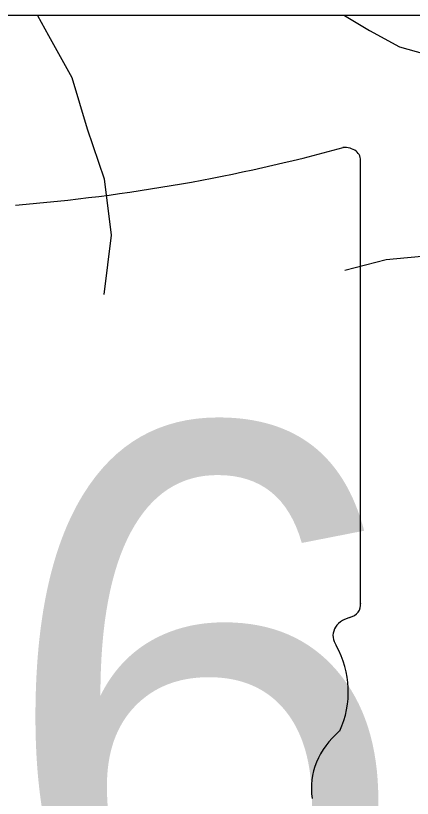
# Model space of a CAD drawing. Extents: x -21.1 to 50.3, y 0 to 22.1.
# Drawn here: x 8.0359 to 8.13, y 20.7145 to 20.9 of the extents above; entities that cross this region are included whole.
import ezdxf

# ---------------------------------------------------------------- set-up
doc = ezdxf.new("R2010")
doc.units = 0
for name, color, linetype in [('GM_X_City_Street', 7, 'Continuous'), ('GM_X_County', 7, 'Continuous'), ('GM_X_Minor_River', 7, 'Continuous'), ('GM_X_State_Route', 7, 'Continuous'), ('GM_X_State_Shield', 7, 'Continuous'), ('SH_Cut_Line', 7, 'Continuous')]:
    doc.layers.add(name, color=color, linetype=linetype)

msp = doc.modelspace()

# ---------------------------------------------------------------- linework, layer by layer
at = {"layer": 'GM_X_City_Street'}
msp.add_lwpolyline([(8.11388, 20.9), (8.11988, 20.89649), (8.12694, 20.8926), (8.13685, 20.88983), (8.15164, 20.88719), (8.17565, 20.88796), (8.2167, 20.88952), (8.2562, 20.89029), (8.30035, 20.89106), (8.32282, 20.89339), (8.33981, 20.8979), (8.3446, 20.9)], dxfattribs=at)
at = {"layer": 'GM_X_County'}
msp.add_lwpolyline([(8.9, 14.74638), (8.9, 20.9), (2.1, 20.9), (2.1, 14.1), (8.89319, 14.1)], dxfattribs=at)
at = {"layer": 'GM_X_Minor_River'}
for points in [[(8.04107, 20.9), (8.04372, 20.89532), (8.04926, 20.88536), (8.05287, 20.87314), (8.05687, 20.86131), (8.05856, 20.84798), (8.05682, 20.83395)], [(8.11402, 20.83969), (8.12382, 20.8422), (8.13478, 20.84322), (8.14541, 20.84233), (8.15834, 20.84036), (8.169, 20.83796), (8.18194, 20.83561), (8.19145, 20.83394), (8.20588, 20.83276), (8.2157, 20.83376), (8.22692, 20.84047), (8.23698, 20.84754), (8.24931, 20.85504), (8.26093, 20.86063), (8.2711, 20.86315), (8.28551, 20.86273), (8.2954, 20.86107), (8.30788, 20.86175), (8.31915, 20.86619), (8.32498, 20.87619), (8.33109, 20.89038), (8.33456, 20.9)]]:
    msp.add_lwpolyline(points, dxfattribs=at)
at = {"layer": 'GM_X_State_Route'}
msp.add_lwpolyline([(8.9, 17.84218), (8.9, 20.9), (6.52955, 20.9), (6.52977, 20.39859), (6.52273, 19.34666), (6.52255, 18.97782), (6.52225, 18.35692), (6.52196, 17.81036), (6.66406, 17.81203), (6.69997, 17.81193), (6.90933, 17.81425), (7.58368, 17.81946), (7.86638, 17.82395), (8.25757, 17.83124)], close=True, dxfattribs=at)
at = {"layer": 'GM_X_State_Shield'}
for p, q in [((8.11771, 20.7607), (8.11771, 20.86539)), ((8.11768, 20.76073), (8.11771, 20.7607))]:
    msp.add_line(p, q, dxfattribs=at)
for centre, major_axis, start_param, end_param in [((8.00031, 21.13326), (0.34952, 0), 4.814394, 5.042369), ((8.11405, 20.86582), (0.00367, 0), 6.141152, 7.989035), ((8.11379, 20.7603), (0.00393, 0), 5.05454, 6.418171), ((8.11686, 20.75302), (0.00568, 0), 1.883978, 3.671073), ((8.08074, 20.73979), (0.03409, 0), 5.934695, 6.695948), ((8.13085, 20.71689), (0.0248, 0), 2.387724, 3.262537)]:
    msp.add_ellipse(centre, major_axis=major_axis, ratio=0.8, start_param=start_param, end_param=end_param, dxfattribs=at)
at = {"layer": 'SH_Cut_Line'}
msp.add_lwpolyline([(6.50995, 14.1), (8.9, 14.1), (8.9, 20.9), (6.52955, 20.9), (6.52977, 20.39859), (6.52273, 19.34666), (6.52255, 18.97782), (6.52225, 18.35692), (6.52196, 17.81036), (6.52053, 17.72081), (6.52013, 17.69645), (6.52222, 16.85672), (6.52315, 16.46813), (6.52123, 16.24517), (6.51982, 16.08256), (6.51595, 15.49226), (6.51465, 15.30312), (6.514, 15.09364), (6.51464, 15.03489), (6.5142, 14.9441), (6.51283, 14.60317), (6.513, 14.41466), (6.51114, 14.29418), (6.5113, 14.24348)], close=True, dxfattribs=at)

# ---------------------------------------------------------------- texts
at = {"layer": 'GM_X_State_Shield'}
msp.add_text('176', height=0.131836, dxfattribs=at).set_placement((7.83555, 20.67098))

doc.saveas('drawing.dxf')
